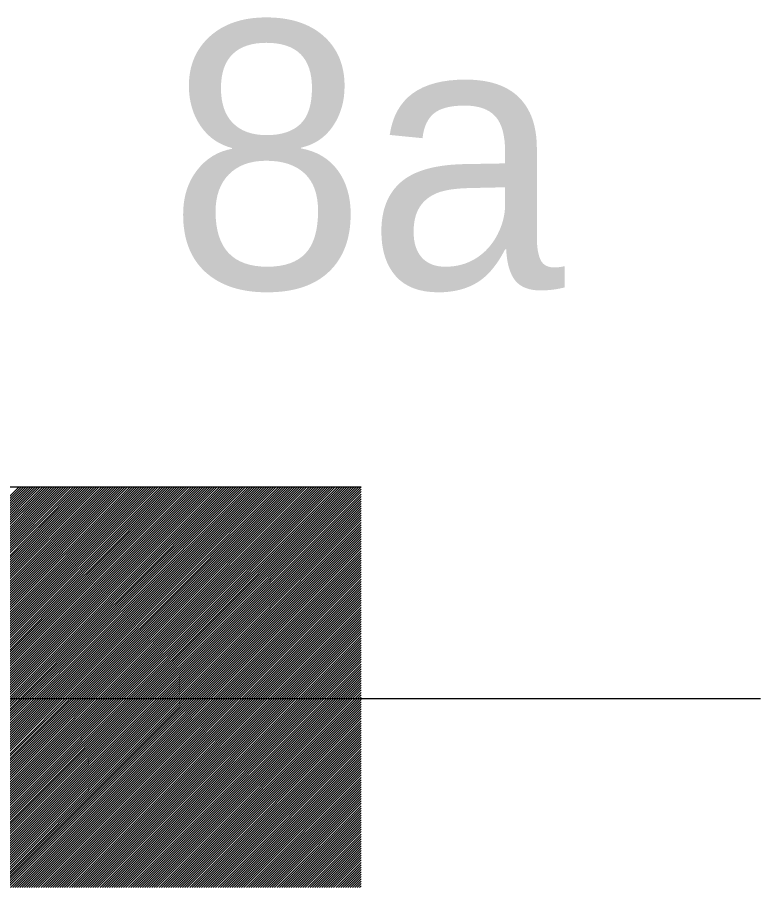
# Model space of a CAD drawing. Extents: x -28 to 822, y 61 to 665.
# Drawn here: x 350.57 to 356.14, y 278.99 to 285.5 of the extents above; entities that cross this region are included whole.
import ezdxf

# ---------------------------------------------------------------- set-up
doc = ezdxf.new("R2010")
doc.units = 0

# ---------------------------------------------------------------- blocks, each defined once
blk = doc.blocks.new('_X11')
for p, q in [((349.7726, 431.5495), (352.7726, 434.5495)), ((349.7903, 431.5495), (352.7903, 434.5495)), ((349.808, 431.5495), (352.808, 434.5495)), ((349.8257, 431.5495), (352.8257, 434.5495)), ((349.8433, 431.5495), (352.8433, 434.5495)), ((349.861, 431.5495), (352.861, 434.5495)), ((349.8787, 431.5495), (352.8787, 434.5495)), ((349.8964, 431.5495), (352.8964, 434.5495)), ((349.914, 431.5495), (352.914, 434.5495)), ((349.9317, 431.5495), (352.9317, 434.5495)), ((349.9494, 431.5495), (352.9494, 434.5495)), ((349.9671, 431.5495), (352.9671, 434.5495)), ((349.9847, 431.5495), (352.9847, 434.5495)), ((350.0024, 431.5495), (353.0024, 434.5495)), ((350.0201, 431.5495), (353.0201, 434.5495)), ((350.0378, 431.5495), (353.0378, 434.5495)), ((350.0555, 431.5495), (353.0555, 434.5495)), ((350.0731, 431.5495), (353.0731, 434.5495)), ((350.0908, 431.5495), (353.0908, 434.5495)), ((350.1085, 431.5495), (353.1085, 434.5495)), ((350.1262, 431.5495), (353.1262, 434.5495)), ((350.1438, 431.5495), (353.1438, 434.5495)), ((350.1615, 431.5495), (353.1615, 434.5495)), ((350.1792, 431.5495), (353.1792, 434.5495)), ((350.1969, 431.5495), (353.1969, 434.5495)), ((350.2146, 431.5495), (353.2146, 434.5495)), ((350.2322, 431.5495), (353.2322, 434.5495)), ((350.2499, 431.5495), (353.2499, 434.5495)), ((350.2676, 431.5495), (353.2676, 434.5495)), ((350.2853, 431.5495), (353.2853, 434.5495)), ((350.3029, 431.5495), (353.3029, 434.5495)), ((350.3206, 431.5495), (353.3206, 434.5495)), ((350.3383, 431.5495), (353.3383, 434.5495)), ((350.356, 431.5495), (353.356, 434.5495)), ((350.3737, 431.5495), (353.3737, 434.5495)), ((350.3913, 431.5495), (353.3913, 434.5495)), ((350.409, 431.5495), (353.409, 434.5495)), ((350.4267, 431.5495), (353.4267, 434.5495)), ((350.4444, 431.5495), (353.4444, 434.5495)), ((350.462, 431.5495), (353.462, 434.5495)), ((350.4797, 431.5495), (353.4797, 434.5495)), ((350.4974, 431.5495), (353.4974, 434.5495)), ((350.5151, 431.5495), (353.5151, 434.5495)), ((350.5328, 431.5495), (353.5328, 434.5495)), ((350.5504, 431.5495), (353.5504, 434.5495)), ((350.5681, 431.5495), (353.5681, 434.5495)), ((350.5858, 431.5495), (353.5858, 434.5495)), ((350.6035, 431.5495), (353.6035, 434.5495)), ((350.6211, 431.5495), (353.6211, 434.5495)), ((350.6388, 431.5495), (353.6388, 434.5495)), ((350.6565, 431.5495), (353.6565, 434.5495)), ((350.6742, 431.5495), (353.6742, 434.5495)), ((350.6919, 431.5495), (353.6919, 434.5495)), ((350.7095, 431.5495), (353.7095, 434.5495)), ((350.7272, 431.5495), (353.7272, 434.5495)), ((350.7449, 431.5495), (353.7449, 434.5495)), ((350.7626, 431.5495), (353.7626, 434.5495)), ((350.7802, 431.5495), (353.7802, 434.5495)), ((350.7979, 431.5495), (353.7979, 434.5495)), ((350.8156, 431.5495), (353.8156, 434.5495)), ((350.8333, 431.5495), (353.8333, 434.5495)), ((350.851, 431.5495), (353.851, 434.5495)), ((350.8686, 431.5495), (353.8686, 434.5495)), ((350.8863, 431.5495), (353.8863, 434.5495)), ((350.904, 431.5495), (353.904, 434.5495)), ((350.9217, 431.5495), (353.9217, 434.5495)), ((350.9393, 431.5495), (353.9393, 434.5495)), ((350.957, 431.5495), (353.957, 434.5495)), ((350.9747, 431.5495), (353.9747, 434.5495)), ((350.9924, 431.5495), (353.9924, 434.5495)), ((351.0101, 431.5495), (354.0101, 434.5495)), ((351.0277, 431.5495), (354.0277, 434.5495)), ((351.0454, 431.5495), (354.0454, 434.5495)), ((351.0631, 431.5495), (354.0631, 434.5495)), ((351.0808, 431.5495), (354.0808, 434.5495)), ((351.0984, 431.5495), (354.0984, 434.5495)), ((351.1161, 431.5495), (354.1161, 434.5495)), ((351.1338, 431.5495), (354.1338, 434.5495)), ((351.1515, 431.5495), (354.1515, 434.5495)), ((351.1692, 431.5495), (354.1692, 434.5495)), ((351.1868, 431.5495), (354.1868, 434.5495)), ((351.2045, 431.5495), (354.2045, 434.5495)), ((351.2222, 431.5495), (354.2222, 434.5495)), ((351.2399, 431.5495), (354.2399, 434.5495)), ((351.2575, 431.5495), (354.2575, 434.5495)), ((351.2752, 431.5495), (354.2752, 434.5495)), ((351.2929, 431.5495), (354.2929, 434.5495)), ((351.3106, 431.5495), (354.3106, 434.5495)), ((351.3283, 431.5495), (354.3283, 434.5495)), ((351.3459, 431.5495), (354.3459, 434.5495)), ((351.3636, 431.5495), (354.3636, 434.5495)), ((351.3813, 431.5495), (354.3813, 434.5495)), ((351.399, 431.5495), (354.399, 434.5495)), ((351.4166, 431.5495), (354.4166, 434.5495)), ((351.4343, 431.5495), (354.4343, 434.5495)), ((351.452, 431.5495), (354.452, 434.5495)), ((351.4697, 431.5495), (354.4697, 434.5495)), ((351.4874, 431.5495), (354.4874, 434.5495)), ((351.505, 431.5495), (354.505, 434.5495)), ((351.5227, 431.5495), (354.5227, 434.5495)), ((351.5404, 431.5495), (354.5404, 434.5495)), ((351.5581, 431.5495), (354.5581, 434.5495)), ((351.5757, 431.5495), (354.5757, 434.5495)), ((351.5934, 431.5495), (354.5934, 434.5495)), ((351.6111, 431.5495), (354.6111, 434.5495)), ((351.6288, 431.5495), (354.6288, 434.5495)), ((351.6465, 431.5495), (354.6465, 434.5495)), ((351.6641, 431.5495), (354.6641, 434.5495)), ((351.6818, 431.5495), (354.6818, 434.5495)), ((351.6995, 431.5495), (354.6995, 434.5495)), ((351.7172, 431.5495), (354.7172, 434.5495)), ((351.7348, 431.5495), (354.7348, 434.5495)), ((351.7525, 431.5495), (354.7525, 434.5495)), ((351.7702, 431.5495), (354.7702, 434.5495)), ((351.7879, 431.5495), (354.7879, 434.5495)), ((351.8055, 431.5495), (354.8055, 434.5495)), ((351.8232, 431.5495), (354.8232, 434.5495)), ((351.8409, 431.5495), (354.8409, 434.5495)), ((351.8586, 431.5495), (354.8586, 434.5495)), ((351.8763, 431.5495), (354.8763, 434.5495)), ((351.8939, 431.5495), (354.8939, 434.5495)), ((351.9116, 431.5495), (354.9116, 434.5495)), ((351.9293, 431.5495), (354.9293, 434.5495)), ((351.947, 431.5495), (354.947, 434.5495)), ((351.9646, 431.5495), (354.9646, 434.5495)), ((351.9823, 431.5495), (354.9823, 434.5495)), ((352, 431.5495), (355, 434.5495)), ((352.0177, 431.5495), (355.0177, 434.5495)), ((352.0354, 431.5495), (355.0354, 434.5495)), ((352.053, 431.5495), (355.053, 434.5495)), ((352.0707, 431.5495), (355.0707, 434.5495)), ((352.0884, 431.5495), (355.0884, 434.5495)), ((352.1061, 431.5495), (355.1061, 434.5495)), ((352.1237, 431.5495), (355.1237, 434.5495)), ((352.1414, 431.5495), (355.1414, 434.5495)), ((352.1591, 431.5495), (355.1591, 434.5495)), ((352.1768, 431.5495), (355.1768, 434.5495)), ((352.1945, 431.5495), (355.1945, 434.5495)), ((352.2121, 431.5495), (355.2121, 434.5495)), ((352.2298, 431.5495), (355.2298, 434.5495)), ((352.2475, 431.5495), (355.2475, 434.5495)), ((352.2652, 431.5495), (355.2652, 434.5495)), ((352.2828, 431.5495), (355.2828, 434.5495)), ((352.3005, 431.5495), (355.3005, 434.5495)), ((352.3182, 431.5495), (355.3182, 434.5495)), ((352.3359, 431.5495), (355.3356, 434.5492)), ((352.3536, 431.5495), (355.3356, 434.5316)), ((352.3712, 431.5495), (355.3356, 434.5139)), ((352.3889, 431.5495), (355.3356, 434.4962)), ((352.4066, 431.5495), (355.3356, 434.4785)), ((352.4243, 431.5495), (355.3356, 434.4608)), ((352.4419, 431.5495), (355.3356, 434.4432)), ((352.4596, 431.5495), (355.3356, 434.4255)), ((352.4773, 431.5495), (355.3356, 434.4078)), ((352.495, 431.5495), (355.3356, 434.3901)), ((352.5127, 431.5495), (355.3356, 434.3725)), ((352.5303, 431.5495), (355.3356, 434.3548)), ((352.548, 431.5495), (355.3356, 434.3371)), ((352.5657, 431.5495), (355.3356, 434.3194)), ((352.5834, 431.5495), (355.3356, 434.3017)), ((352.601, 431.5495), (355.3356, 434.2841)), ((352.6187, 431.5495), (355.3356, 434.2664)), ((352.6364, 431.5495), (355.3356, 434.2487)), ((352.6541, 431.5495), (355.3356, 434.231)), ((352.6718, 431.5495), (355.3356, 434.2134)), ((352.6894, 431.5495), (355.3356, 434.1957)), ((352.7071, 431.5495), (355.3356, 434.178)), ((352.7248, 431.5495), (355.3356, 434.1603)), ((352.7425, 431.5495), (355.3356, 434.1426)), ((352.7601, 431.5495), (355.3356, 434.125)), ((352.7778, 431.5495), (355.3356, 434.1073)), ((352.7955, 431.5495), (355.3356, 434.0896)), ((352.8132, 431.5495), (355.3356, 434.0719)), ((352.8309, 431.5495), (355.3356, 434.0543)), ((352.8485, 431.5495), (355.3356, 434.0366)), ((352.8662, 431.5495), (355.3356, 434.0189)), ((352.8839, 431.5495), (355.3356, 434.0012)), ((352.9016, 431.5495), (355.3356, 433.9835)), ((352.9192, 431.5495), (355.3356, 433.9659)), ((352.9369, 431.5495), (355.3356, 433.9482)), ((352.9546, 431.5495), (355.3356, 433.9305)), ((352.9723, 431.5495), (355.3356, 433.9128)), ((352.99, 431.5495), (355.3356, 433.8952)), ((353.0076, 431.5495), (355.3356, 433.8775)), ((353.0253, 431.5495), (355.3356, 433.8598)), ((353.043, 431.5495), (355.3356, 433.8421)), ((353.0607, 431.5495), (355.3356, 433.8244)), ((353.0783, 431.5495), (355.3356, 433.8068)), ((353.096, 431.5495), (355.3356, 433.7891)), ((353.1137, 431.5495), (355.3356, 433.7714)), ((353.1314, 431.5495), (355.3356, 433.7537)), ((353.1491, 431.5495), (355.3356, 433.7361)), ((353.1667, 431.5495), (355.3356, 433.7184)), ((353.1844, 431.5495), (355.3356, 433.7007)), ((353.2021, 431.5495), (355.3356, 433.683)), ((353.2198, 431.5495), (355.3356, 433.6653)), ((353.2374, 431.5495), (355.3356, 433.6477)), ((353.2551, 431.5495), (355.3356, 433.63)), ((353.2728, 431.5495), (355.3356, 433.6123)), ((353.2905, 431.5495), (355.3356, 433.5946)), ((353.3082, 431.5495), (355.3356, 433.577)), ((353.3258, 431.5495), (355.3356, 433.5593)), ((353.3435, 431.5495), (355.3356, 433.5416)), ((353.3612, 431.5495), (355.3356, 433.5239)), ((353.3789, 431.5495), (355.3356, 433.5062)), ((353.3965, 431.5495), (355.3356, 433.4886)), ((353.4142, 431.5495), (355.3356, 433.4709)), ((353.4319, 431.5495), (355.3356, 433.4532)), ((353.4496, 431.5495), (355.3356, 433.4355)), ((353.4673, 431.5495), (355.3356, 433.4179)), ((353.4849, 431.5495), (355.3356, 433.4002)), ((353.5026, 431.5495), (355.3356, 433.3825)), ((353.5203, 431.5495), (355.3356, 433.3648)), ((353.538, 431.5495), (355.3356, 433.3471)), ((353.5556, 431.5495), (355.3356, 433.3295)), ((353.5733, 431.5495), (355.3356, 433.3118)), ((353.591, 431.5495), (355.3356, 433.2941)), ((353.6087, 431.5495), (355.3356, 433.2764)), ((353.6263, 431.5495), (355.3356, 433.2588)), ((353.644, 431.5495), (355.3356, 433.2411)), ((353.6617, 431.5495), (355.3356, 433.2234)), ((353.6794, 431.5495), (355.3356, 433.2057)), ((353.6971, 431.5495), (355.3356, 433.188)), ((353.7147, 431.5495), (355.3356, 433.1704)), ((353.7324, 431.5495), (355.3356, 433.1527)), ((353.7501, 431.5495), (355.3356, 433.135)), ((353.7678, 431.5495), (355.3356, 433.1173)), ((353.7854, 431.5495), (355.3356, 433.0997)), ((353.8031, 431.5495), (355.3356, 433.082)), ((353.8208, 431.5495), (355.3356, 433.0643)), ((353.8385, 431.5495), (355.3356, 433.0466)), ((353.8562, 431.5495), (355.3356, 433.029)), ((353.8738, 431.5495), (355.3356, 433.0113)), ((353.8915, 431.5495), (355.3356, 432.9936)), ((353.9092, 431.5495), (355.3356, 432.9759)), ((353.9269, 431.5495), (355.3356, 432.9582)), ((353.9445, 431.5495), (355.3356, 432.9406)), ((353.9622, 431.5495), (355.3356, 432.9229)), ((353.9799, 431.5495), (355.3356, 432.9052)), ((353.9976, 431.5495), (355.3356, 432.8875)), ((354.0153, 431.5495), (355.3356, 432.8699)), ((354.0329, 431.5495), (355.3356, 432.8522)), ((354.0506, 431.5495), (355.3356, 432.8345)), ((354.0683, 431.5495), (355.3356, 432.8168)), ((354.086, 431.5495), (355.3356, 432.7991)), ((354.1036, 431.5495), (355.3356, 432.7815)), ((354.1213, 431.5495), (355.3356, 432.7638)), ((354.139, 431.5495), (355.3356, 432.7461)), ((354.1567, 431.5495), (355.3356, 432.7284)), ((354.1744, 431.5495), (355.3356, 432.7108)), ((354.192, 431.5495), (355.3356, 432.6931)), ((354.2097, 431.5495), (355.3356, 432.6754)), ((354.2274, 431.5495), (355.3356, 432.6577)), ((354.2451, 431.5495), (355.3356, 432.64)), ((354.2627, 431.5495), (355.3356, 432.6224)), ((354.2804, 431.5495), (355.3356, 432.6047)), ((354.2981, 431.5495), (355.3356, 432.587)), ((354.3158, 431.5495), (355.3356, 432.5693)), ((354.3335, 431.5495), (355.3356, 432.5517)), ((354.3511, 431.5495), (355.3356, 432.534)), ((354.3688, 431.5495), (355.3356, 432.5163)), ((354.3865, 431.5495), (355.3356, 432.4986)), ((354.4042, 431.5495), (355.3356, 432.4809)), ((354.4218, 431.5495), (355.3356, 432.4633)), ((354.4395, 431.5495), (355.3356, 432.4456)), ((354.4572, 431.5495), (355.3356, 432.4279)), ((354.4749, 431.5495), (355.3356, 432.4102)), ((354.4926, 431.5495), (355.3356, 432.3926)), ((354.5102, 431.5495), (355.3356, 432.3749)), ((354.5279, 431.5495), (355.3356, 432.3572)), ((354.5456, 431.5495), (355.3356, 432.3395)), ((354.5633, 431.5495), (355.3356, 432.3218)), ((354.5809, 431.5495), (355.3356, 432.3042)), ((354.5986, 431.5495), (355.3356, 432.2865)), ((354.6163, 431.5495), (355.3356, 432.2688)), ((354.634, 431.5495), (355.3356, 432.2511)), ((354.6517, 431.5495), (355.3356, 432.2335)), ((354.6693, 431.5495), (355.3356, 432.2158)), ((354.687, 431.5495), (355.3356, 432.1981)), ((354.7047, 431.5495), (355.3356, 432.1804)), ((354.7224, 431.5495), (355.3356, 432.1627)), ((354.74, 431.5495), (355.3356, 432.1451)), ((354.7577, 431.5495), (355.3356, 432.1274)), ((354.7754, 431.5495), (355.3356, 432.1097)), ((354.7931, 431.5495), (355.3356, 432.092)), ((354.8108, 431.5495), (355.3356, 432.0744)), ((354.8284, 431.5495), (355.3356, 432.0567)), ((354.8461, 431.5495), (355.3356, 432.039)), ((354.8638, 431.5495), (355.3356, 432.0213)), ((354.8815, 431.5495), (355.3356, 432.0036)), ((354.8991, 431.5495), (355.3356, 431.986)), ((354.9168, 431.5495), (355.3356, 431.9683)), ((354.9345, 431.5495), (355.3356, 431.9506)), ((354.9522, 431.5495), (355.3356, 431.9329)), ((354.9699, 431.5495), (355.3356, 431.9153)), ((354.9875, 431.5495), (355.3356, 431.8976)), ((355.0052, 431.5495), (355.3356, 431.8799)), ((355.0229, 431.5495), (355.3356, 431.8622)), ((355.0406, 431.5495), (355.3356, 431.8445)), ((355.0582, 431.5495), (355.3356, 431.8269)), ((355.0759, 431.5495), (355.3356, 431.8092)), ((355.0936, 431.5495), (355.3356, 431.7915)), ((355.1113, 431.5495), (355.3356, 431.7738)), ((355.129, 431.5495), (355.3356, 431.7562)), ((355.1466, 431.5495), (355.3356, 431.7385)), ((355.1643, 431.5495), (355.3356, 431.7208)), ((355.182, 431.5495), (355.3356, 431.7031)), ((355.1997, 431.5495), (355.3356, 431.6854)), ((355.2173, 431.5495), (355.3356, 431.6678)), ((355.235, 431.5495), (355.3356, 431.6501)), ((355.2527, 431.5495), (355.3356, 431.6324)), ((355.2704, 431.5495), (355.3356, 431.6147)), ((355.2881, 431.5495), (355.3356, 431.5971)), ((355.3057, 431.5495), (355.3356, 431.5794)), ((355.3234, 431.5495), (355.3356, 431.5617))]:
    blk.add_line(p, q)

msp = doc.modelspace()

# ---------------------------------------------------------------- linework, layer by layer
for p, q in [((345.1506, 281.9896), (353.1506, 281.9896)), ((353.292, 280.4023), (345.292, 280.4023)), ((353.292, 280.4058), (356.1422, 280.4058))]:
    msp.add_line(p, q)

# ---------------------------------------------------------------- block references
msp.add_blockref('_X11', (-2.185, -152.5599))

# ---------------------------------------------------------------- texts
msp.add_text('8a', height=2).set_placement((351.7003, 283.4748))

doc.saveas('drawing.dxf')
